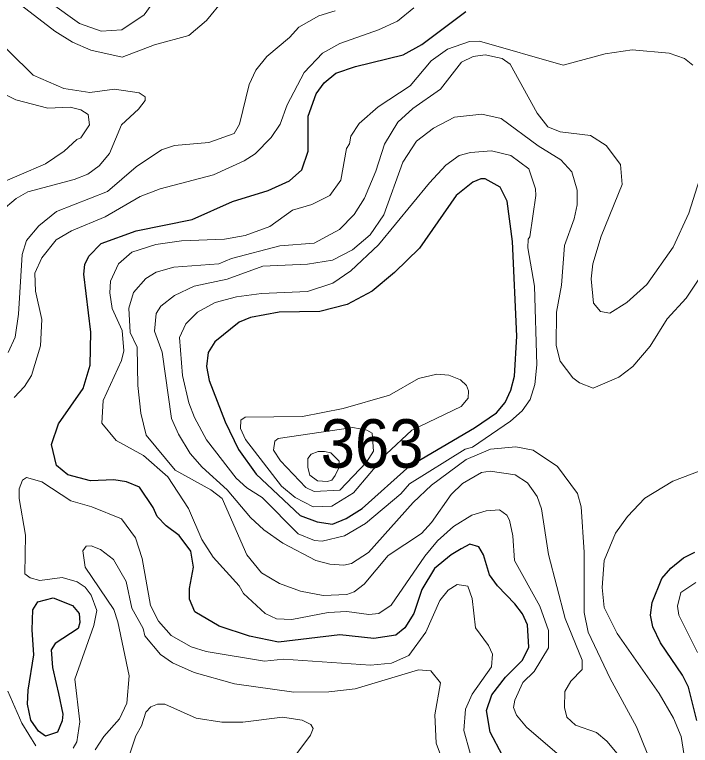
# Model space of a CAD drawing. Extents: x 673.6 to 698.9, y 7012 to 7040.1.
# Drawn here: x 692.931 to 694.046, y 7037.628 to 7038.833 of the extents above; entities that cross this region are included whole.
import ezdxf

# ---------------------------------------------------------------- set-up
doc = ezdxf.new("R2010")
doc.units = 0
doc.header["$LTSCALE"] = 0.032
doc.layers.add('1', color=7, linetype='Continuous', lineweight=25)
doc.layers.add('2', color=7, linetype='Continuous', lineweight=13)
doc.layers.add('21', color=7, linetype='Continuous')

msp = doc.modelspace()

# ---------------------------------------------------------------- linework, layer by layer
at = {"layer": '1'}
for points in [[(693.0739, 7038.4559), (693.132, 7038.4767), (693.2239, 7038.4952), (693.2907, 7038.5249), (693.3495, 7038.5432), (693.3844, 7038.5593), (693.4049, 7038.5774), (693.4152, 7038.6081), (693.4153, 7038.6656), (693.4287, 7038.7023), (693.4419, 7038.7204), (693.4608, 7038.7363), (693.4934, 7038.7474), (693.5723, 7038.7665), (693.6028, 7038.7838), (693.6755, 7038.8382)], [(693.0562, 7038.255), (693.057, 7038.3096), (693.0457, 7038.4054), (693.0474, 7038.4214), (693.0536, 7038.4347), (693.0739, 7038.4559)], [(693.736, 7037.6117), (693.7153, 7037.6502), (693.7096, 7037.6859), (693.7181, 7037.7116), (693.741, 7037.7408), (693.769, 7037.7687), (693.7794, 7037.7903), (693.7771, 7037.8269), (693.7689, 7037.8455), (693.756, 7037.8617), (693.7274, 7037.8912), (693.7144, 7037.9094), (693.7045, 7037.9427), (693.6967, 7037.9557), (693.6821, 7037.9599), (693.6674, 7037.9526), (693.6509, 7037.9425), (693.6238, 7037.9202), (693.6029, 7037.8856), (693.5896, 7037.846), (693.5746, 7037.8221), (693.56, 7037.8102), (693.5234, 7037.8048), (693.4675, 7037.8104), (693.3663, 7037.7984), (693.3188, 7037.8087), (693.2687, 7037.8248), (693.2287, 7037.8486), (693.2198, 7037.8692), (693.2198, 7037.8869), (693.2262, 7037.9222), (693.222, 7037.9488), (693.2028, 7037.9745), (693.1814, 7037.9903), (693.1666, 7038.0057), (693.1598, 7038.0208), (693.1372, 7038.054), (693.1161, 7038.063), (693.0953, 7038.066), (693.0567, 7038.0644), (693.0193, 7038.0742), (693.0004, 7038.0899), (692.9923, 7038.1242), (693.0038, 7038.1583), (693.0445, 7038.2169), (693.0562, 7038.255)], [(694.0563, 7037.6692), (694.0423, 7037.7241), (694.0323, 7037.7443), (693.9965, 7037.7973), (693.9834, 7037.8241), (693.98, 7037.8433), (693.9824, 7037.8638), (693.9983, 7037.9036), (694.0131, 7037.9208), (694.0342, 7037.9378), (694.053, 7037.9468)]]:
    msp.add_lwpolyline(points, dxfattribs=at)
for points in [[(693.5829, 7038.0893), (693.6895, 7038.1521), (693.7257, 7038.1767), (693.7401, 7038.1937), (693.7498, 7038.214), (693.7557, 7038.237), (693.7596, 7038.3031), (693.7522, 7038.4592), (693.7433, 7038.5258), (693.7318, 7038.5488), (693.7074, 7038.5621), (693.6999, 7038.5623), (693.6868, 7038.5566), (693.6593, 7038.5351), (693.5987, 7038.4482), (693.5577, 7038.408), (693.521, 7038.3772), (693.4798, 7038.3554), (693.4347, 7038.3437), (693.3676, 7038.3428), (693.3205, 7038.3337), (693.3016, 7038.3262), (693.2618, 7038.2936), (693.2504, 7038.2758), (693.2478, 7038.253), (693.252, 7038.23), (693.2788, 7038.1617), (693.3008, 7038.1161), (693.3296, 7038.0753), (693.4021, 7038.0076), (693.4305, 7037.997), (693.4557, 7037.9933), (693.4781, 7038.0022), (693.5042, 7038.019)], [(693, 7037.7304), (693.0039, 7037.7141), (693.011, 7037.6799), (693.0101, 7037.6688), (693.0019, 7037.6503), (692.9822, 7037.6438), (692.9707, 7037.6519), (692.9581, 7037.6697), (692.9528, 7037.6965), (692.9536, 7037.7196), (692.9633, 7037.7775), (692.9602, 7037.8187), (692.9613, 7037.852), (692.9696, 7037.8648), (692.9949, 7037.8719), (693.0271, 7037.8591), (693.038, 7037.8456), (693.039, 7037.8308), (693.0363, 7037.8211), (692.9983, 7037.7966), (692.9916, 7037.786), (692.9938, 7037.7568)]]:
    msp.add_lwpolyline(points, close=True, dxfattribs=at)
at = {"layer": '2'}
for points in [[(693.1957, 7038.903), (693.145, 7038.8329), (693.108, 7038.8081), (693.0744, 7038.8057), (693.0384, 7038.8186), (692.9898, 7038.8532)], [(692.9357, 7038.8538), (692.9977, 7038.8059), (693.027, 7038.7877), (693.0573, 7038.7742), (693.1085, 7038.7629), (693.1622, 7038.7834), (693.2184, 7038.7984), (693.248, 7038.8231), (693.2759, 7038.8582)], [(692.9308, 7038.2018), (692.9479, 7038.2199), (692.9593, 7038.2381), (692.9739, 7038.2872), (692.9764, 7038.3303), (692.9658, 7038.377), (692.9648, 7038.4066), (692.9764, 7038.432), (693.0001, 7038.4617), (693.025, 7038.4769), (693.0809, 7038.4999), (693.1382, 7038.5333), (693.1714, 7038.5457), (693.2595, 7038.5691), (693.3099, 7038.5918), (693.3282, 7038.6035), (693.3542, 7038.6304), (693.3691, 7038.6524), (693.381, 7038.6844), (693.4086, 7038.7379), (693.4393, 7038.7697), (693.4676, 7038.7857), (693.5313, 7038.8078), (693.5627, 7038.8222), (693.5898, 7038.8445)], [(693.4598, 7038.8393), (693.4331, 7038.8309), (693.4, 7038.8125), (693.3844, 7038.7952), (693.3474, 7038.7639), (693.3294, 7038.7416), (693.3179, 7038.718), (693.3023, 7038.6523), (693.2936, 7038.6372), (693.2514, 7038.6224), (693.1952, 7038.6174), (693.1734, 7038.6099), (693.1321, 7038.5824), (693.0847, 7038.5417), (693.0006, 7038.5087), (692.9713, 7038.4848), (692.9513, 7038.4607), (692.9437, 7038.4374), (692.9381, 7038.3391), (692.9325, 7038.3012), (692.9207, 7038.2759)], [(692.9092, 7038.5089), (692.9341, 7038.5297), (692.9535, 7038.541), (693.0297, 7038.5611), (693.0521, 7038.5698), (693.0708, 7038.5837), (693.0878, 7038.6041), (693.1078, 7038.6514), (693.1357, 7038.6771), (693.1466, 7038.6917), (693.1465, 7038.6977), (693.1368, 7038.7043), (693.0962, 7038.7103), (693.0557, 7038.7046), (693.0124, 7038.7111), (692.9623, 7038.7332), (692.8818, 7038.8116)], [(694.0496, 7038.7496), (694.0361, 7038.7609), (694.0103, 7038.7694), (693.9496, 7038.7752), (693.9051, 7038.7686), (693.8356, 7038.7498), (693.698, 7038.7891), (693.6814, 7038.789), (693.6451, 7038.7759), (693.6183, 7038.7571), (693.5835, 7038.7158), (693.531, 7038.6813), (693.4997, 7038.6533), (693.4855, 7038.6325), (693.4834, 7038.62), (693.4785, 7038.6122), (693.4693, 7038.56), (693.4509, 7038.5347), (693.4215, 7038.5203)], [(693.9421, 7037.5948), (693.9076, 7037.6354), (693.8908, 7037.6496), (693.8559, 7037.6618), (693.842, 7037.6749), (693.8378, 7037.691), (693.8385, 7037.7173), (693.8484, 7037.734), (693.8672, 7037.7533), (693.8673, 7037.7691), (693.8392, 7037.8378), (693.8117, 7037.9429), (693.7999, 7038.0183), (693.793, 7038.0387), (693.7769, 7038.061), (693.7569, 7038.0743), (693.7152, 7038.0807), (693.7013, 7038.0785), (693.6699, 7038.06), (693.6512, 7038.0421), (693.6185, 7037.9956), (693.6024, 7037.9778), (693.5472, 7037.9414), (693.5079, 7037.894), (693.4912, 7037.8813), (693.479, 7037.8774), (693.4404, 7037.8757), (693.4029, 7037.8826), (693.3681, 7037.895), (693.3385, 7037.9127), (693.3143, 7037.9423), (693.2739, 7038.0356), (693.2548, 7038.0497), (693.1962, 7038.0821), (693.1483, 7038.1396), (693.1393, 7038.1758), (693.1344, 7038.2218), (693.1333, 7038.2846), (693.1222, 7038.309), (693.1196, 7038.349), (693.1276, 7038.3747), (693.1477, 7038.3983), (693.165, 7038.4084), (693.1942, 7038.4169), (693.268, 7038.4224), (693.2888, 7038.4308), (693.3687, 7038.4521), (693.4253, 7038.4565), (693.4673, 7038.4789), (693.4911, 7038.5035), (693.5084, 7038.5307), (693.527, 7038.5752), (693.541, 7038.6194), (693.5632, 7038.6558), (693.5879, 7038.6782), (693.6336, 7038.7099), (693.6682, 7038.7544), (693.6875, 7038.7642), (693.7072, 7038.7669), (693.7351, 7038.7607), (693.7487, 7038.7514), (693.7932, 7038.6706), (693.8104, 7038.6482), (693.831, 7038.64), (693.8806, 7038.6336), (693.9067, 7038.6174), (693.9301, 7038.5861), (693.933, 7038.5529), (693.8983, 7038.4681), (693.8845, 7038.4223), (693.8821, 7038.3974), (693.886, 7038.3575), (693.8971, 7038.3434), (693.9125, 7038.3408), (693.9406, 7038.3584), (693.9739, 7038.3879), (694.017, 7038.4495), (694.0429, 7038.5059), (694.0605, 7038.5614)], [(692.8992, 7038.709), (692.9335, 7038.6924), (692.9863, 7038.6787), (693.0229, 7038.6806), (693.0405, 7038.6762), (693.0527, 7038.6684), (693.055, 7038.6515), (693.0405, 7038.6298), (693.0338, 7038.627), (693.0133, 7038.608), (692.9822, 7038.5871), (692.895, 7038.5495)], [(693.8319, 7038.5935), (693.7946, 7038.6167), (693.7335, 7038.6616), (693.7017, 7038.6691), (693.6566, 7038.6641), (693.6221, 7038.6459), (693.5939, 7038.6243), (693.5714, 7038.59), (693.5402, 7038.5032), (693.5178, 7038.4701), (693.4887, 7038.4453), (693.4557, 7038.4283), (693.4145, 7038.4219), (693.3406, 7038.4185), (693.2819, 7038.397), (693.2277, 7038.3855), (693.1951, 7038.37), (693.1725, 7038.3524), (693.1646, 7038.3403), (693.1623, 7038.311), (693.1745, 7038.2764), (693.1903, 7038.1674), (693.2019, 7038.1413), (693.2211, 7038.1098), (693.2409, 7038.0869), (693.282, 7038.0498), (693.3206, 7038.0038), (693.3425, 7037.9836), (693.3739, 7037.9618), (693.4278, 7037.9332), (693.4512, 7037.9272), (693.4741, 7037.9255), (693.4868, 7037.928), (693.515, 7037.9463), (693.5886, 7038.0289), (693.6189, 7038.0575), (693.6761, 7038.0999), (693.7161, 7038.1169), (693.758, 7038.1203), (693.7862, 7038.1151), (693.8265, 7038.088), (693.8594, 7038.0439), (693.8656, 7038.0216), (693.8706, 7037.9467), (693.8707, 7037.8475), (693.8771, 7037.8149), (693.9135, 7037.7385), (693.9567, 7037.6588), (693.9744, 7037.6154)], [(693.8378, 7038.4526), (693.854, 7038.4963), (693.8591, 7038.5197), (693.859, 7038.5434), (693.85, 7038.5738), (693.8319, 7038.5935)], [(694.1557, 7038.541), (694.0384, 7038.3654), (694.0073, 7038.3316), (693.9792, 7038.2865), (693.9505, 7038.2528), (693.9278, 7038.2352), (693.8855, 7038.2173), (693.8626, 7038.2259), (693.8519, 7038.2344), (693.8311, 7038.262), (693.8244, 7038.2874), (693.8247, 7038.3425), (693.8329, 7038.3869), (693.8378, 7038.4526)], [(693.4215, 7038.5203), (693.3897, 7038.5108), (693.3523, 7038.4839), (693.3113, 7038.4689), (693.2776, 7038.463), (693.2067, 7038.4604)], [(693.2067, 7038.4604), (693.164, 7038.4539), (693.1249, 7038.4416), (693.1026, 7038.4221), (693.0895, 7038.3936), (693.0884, 7038.3743), (693.0925, 7038.3484), (693.1085, 7038.3125), (693.1113, 7038.279), (693.1079, 7038.2631), (693.0772, 7038.1969), (693.0754, 7038.1595), (693.0987, 7038.1312), (693.1442, 7038.1063), (693.1842, 7038.0712), (693.2179, 7038.019), (693.24, 7037.9678), (693.2588, 7037.9388), (693.3014, 7037.8915), (693.309, 7037.879), (693.3447, 7037.8458), (693.3632, 7037.8368), (693.3885, 7037.836), (693.4482, 7037.8474), (693.4789, 7037.8491), (693.5153, 7037.8442), (693.532, 7037.8459), (693.552, 7037.8594), (693.6078, 7037.9401), (693.6288, 7037.9655), (693.6551, 7037.9894), (693.6851, 7038.0077), (693.709, 7038.0153), (693.7309, 7038.0167), (693.7428, 7038.0081), (693.7474, 7037.9999), (693.753, 7037.974), (693.7556, 7037.9332), (693.7974, 7037.8581), (693.8114, 7037.8178), (693.8114, 7037.7894), (693.7882, 7037.7502), (693.7692, 7037.7318), (693.7561, 7037.7027), (693.754, 7037.6908), (693.7587, 7037.6784), (693.7755, 7037.6582), (693.8295, 7037.6116)], [(694.0675, 7037.5255), (694.0403, 7037.5805), (694.0302, 7037.6429), (694.0177, 7037.6732), (693.9942, 7037.7137), (693.9249, 7037.8129), (693.9036, 7037.8556), (693.9002, 7037.8886), (693.9032, 7037.9334), (693.9222, 7037.9783), (693.9421, 7038.0058), (693.9703, 7038.0358), (694.0166, 7038.0642), (694.0804, 7038.0879)], [(693.6824, 7037.6155), (693.6718, 7037.6532), (693.675, 7037.688), (693.6859, 7037.7129), (693.7174, 7037.758), (693.7195, 7037.7787), (693.7128, 7037.7932), (693.6915, 7037.8222), (693.6857, 7037.8704), (693.6784, 7037.8906), (693.6611, 7037.8934), (693.6464, 7037.8845), (693.6323, 7037.8671), (693.6095, 7037.8148), (693.5815, 7037.7763), (693.5527, 7037.7638), (693.5183, 7037.7605), (693.3748, 7037.7703), (693.3436, 7037.767), (693.2474, 7037.7834), (693.2227, 7037.7909), (693.1896, 7037.8098), (693.1687, 7037.8329), (693.1556, 7037.8592), (693.1416, 7037.9366), (693.131, 7037.9707), (693.1074, 7038.0017), (693.0587, 7038.0216), (693.0239, 7038.0317), (692.9765, 7038.0627), (692.9511, 7038.07), (692.9444, 7038.0655), (692.9388, 7038.0512), (692.9388, 7038.0352), (692.9494, 7037.9747), (692.9484, 7037.9113), (692.9569, 7037.9046), (692.9729, 7037.9001), (693.0101, 7037.9049), (693.0344, 7037.8981), (693.048, 7037.8892), (693.0575, 7037.876), (693.0668, 7037.851), (693.0621, 7037.8263), (693.0308, 7037.7376), (693.0391, 7037.667), (693.0342, 7037.6345), (693.0278, 7037.6236)], [(693.0641, 7037.6213), (693.0785, 7037.6431), (693.1044, 7037.6723), (693.1162, 7037.6978), (693.1202, 7037.7429), (693.1015, 7037.8323), (693.0948, 7037.8523), (693.0478, 7037.9222), (693.0439, 7037.9491), (693.0496, 7037.9568), (693.0577, 7037.9574), (693.073, 7037.9511), (693.0943, 7037.9351), (693.1155, 7037.8985), (693.1249, 7037.8544), (693.1432, 7037.821), (693.146, 7037.8091), (693.1718, 7037.778), (693.1915, 7037.7646), (693.2274, 7037.7484), (693.2938, 7037.7296), (693.392, 7037.716), (693.4494, 7037.7168), (693.493, 7037.7217), (693.5972, 7037.7532), (693.6174, 7037.7512), (693.6338, 7037.7317), (693.6241, 7037.6788), (693.6266, 7037.6318), (693.6334, 7037.6127)], [(694.0548, 7037.8967), (694.0298, 7037.8804), (694.0243, 7037.8577), (694.0267, 7037.8429), (694.0571, 7037.7817)], [(692.9666, 7037.6279), (692.9435, 7037.6652), (692.9205, 7037.718)], [(693.3734, 7037.5841), (693.4192, 7037.645), (693.4236, 7037.6565), (693.42, 7037.6628), (693.4055, 7037.6699), (693.3733, 7037.6748), (693.3076, 7037.6667), (693.2733, 7037.6667), (693.2306, 7037.6735), (693.179, 7037.6961), (693.167, 7037.6961), (693.156, 7037.6922), (693.1477, 7037.6833), (693.1409, 7037.6604), (693.1311, 7037.6443), (693.1096, 7037.5795)]]:
    msp.add_lwpolyline(points, dxfattribs=at)
for points in [[(693.2279, 7038.169), (693.2479, 7038.132), (693.2965, 7038.0689), (693.3143, 7038.0527), (693.3397, 7038.0372), (693.3991, 7037.9769), (693.4261, 7037.966), (693.4387, 7037.965), (693.4754, 7037.9737), (693.5097, 7037.9941), (693.5684, 7038.0433), (693.5823, 7038.0595), (693.6744, 7038.1167), (693.6866, 7038.1198), (693.7492, 7038.1627), (693.7681, 7038.1797), (693.7816, 7038.1988), (693.7891, 7038.2231), (693.7925, 7038.2559), (693.7884, 7038.3852), (693.7778, 7038.4486), (693.7779, 7038.4629), (693.781, 7038.4665), (693.7908, 7038.5348), (693.79, 7038.5459), (693.7792, 7038.5786), (693.7493, 7038.6007), (693.7177, 7038.6083), (693.6829, 7038.6059), (693.6646, 7038.6006), (693.6424, 7038.5848), (693.6153, 7038.556), (693.5315, 7038.4533), (693.4858, 7038.4108), (693.4559, 7038.3905), (693.4144, 7038.3767), (693.3385, 7038.3734), (693.2974, 7038.3676), (693.2622, 7038.3584), (693.2332, 7038.3423), (693.2136, 7038.3234), (693.2034, 7038.301), (693.208, 7038.2381), (693.2188, 7038.1932)], [(693.5863, 7038.1482), (693.544, 7038.1084), (693.4902, 7038.045), (693.4547, 7038.0228), (693.4239, 7038.0217), (693.3938, 7038.0369), (693.3712, 7038.0559), (693.312, 7038.1325), (693.3037, 7038.1509), (693.3046, 7038.1643), (693.3118, 7038.1697), (693.4063, 7038.1704), (693.4733, 7038.1836), (693.5494, 7038.2055), (693.5972, 7038.2333), (693.6277, 7038.2402), (693.6471, 7038.2386), (693.6668, 7038.2312), (693.6763, 7038.2216), (693.68, 7038.2131), (693.679, 7038.2008), (693.6675, 7038.1868)], [(693.4117, 7038.0533), (693.4255, 7038.0471), (693.4676, 7038.0493), (693.5117, 7038.0952), (693.5231, 7038.1132), (693.5209, 7038.1433), (693.5124, 7038.1482), (693.489, 7038.1523), (693.366, 7038.1342), (693.3603, 7038.1297), (693.3584, 7038.1151), (693.3699, 7038.0974)], [(693.4149, 7038.0867), (693.4181, 7038.0741), (693.4306, 7038.0647), (693.4474, 7038.0636), (693.4547, 7038.0657), (693.46, 7038.0731), (693.4652, 7038.0846), (693.4663, 7038.0972), (693.4526, 7038.1108), (693.4422, 7038.1129), (693.4317, 7038.1129), (693.4202, 7038.1087), (693.4149, 7038.1013)]]:
    msp.add_lwpolyline(points, close=True, dxfattribs=at)

# ---------------------------------------------------------------- texts
at = {"layer": '21', "width": 0.95}
msp.add_text('363', height=0.08, dxfattribs=at).set_placement((693.436, 7038.0861))

doc.saveas('drawing.dxf')
